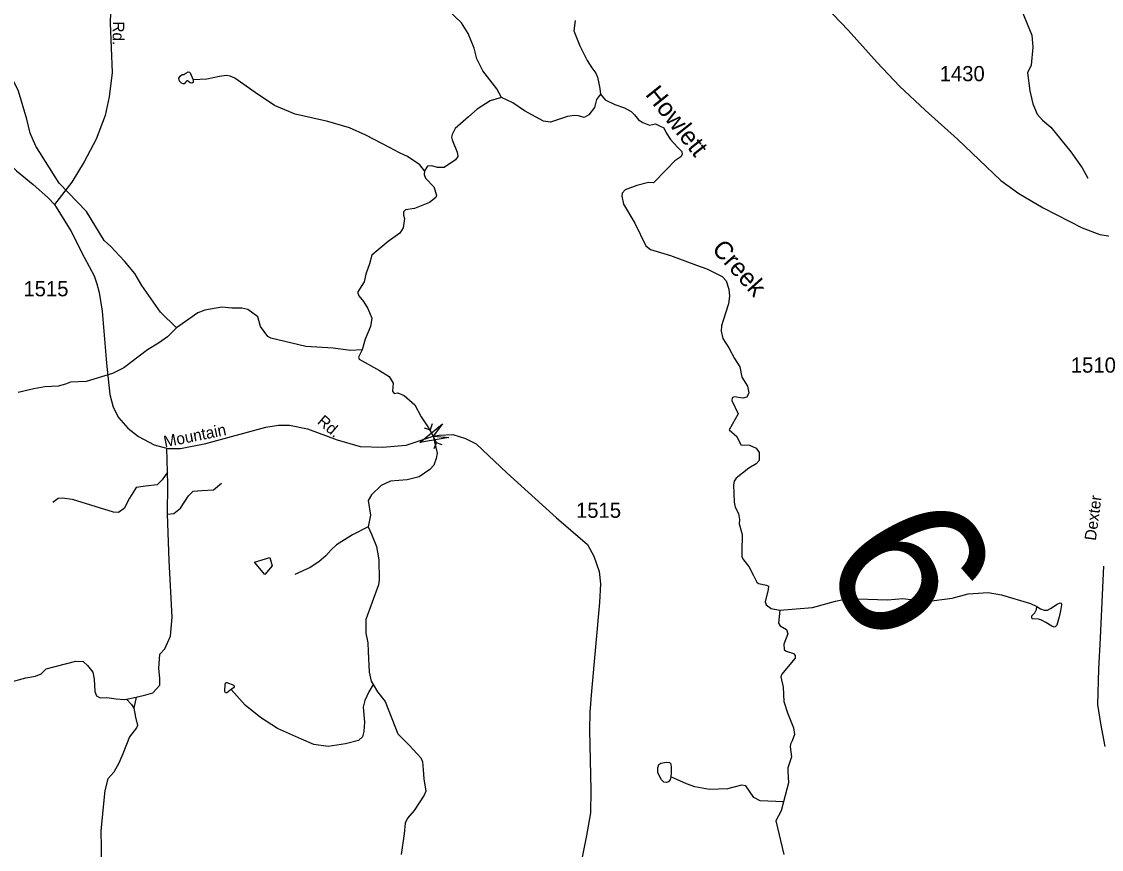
# Model space of a CAD drawing. Extents: x 2056842 to 2160602, y 826753 to 1016856.
# Drawn here: x 2128602 to 2137510, y 970374 to 977205 of the extents above; entities that cross this region are included whole.
import ezdxf

# ---------------------------------------------------------------- set-up
doc = ezdxf.new("R2010")
doc.units = 0
for name, color, linetype in [('Exist Hydrographic Creek Single Shore', 7, 'Continuous'), ('Exist Hydrographic Creek Single Shore Label', 7, 'Continuous'), ('Exist Hydrographic Misc Water Feature', 7, 'Continuous'), ('Exist Hydrographic Pond Under 1500 Sq Ft', 7, 'Continuous'), ('Exist Road Non-System Type 51', 7, 'Continuous'), ('Exist Road Secondary Structure Pipe Attributed CELL', 7, 'Continuous'), ('Exist Road Secondary Structure Pipe CELL', 7, 'Continuous'), ('Exist Road Secondary Structure Standard Bridge Number Label', 7, 'Continuous'), ('Exist Road Secondary Type 51 Attributed', 7, 'Continuous'), ('Exist Road Secondary Type 51 Label', 7, 'Continuous'), ('Exist Road Secondary Type 51 Number Label', 7, 'Continuous')]:
    doc.layers.add(name, color=color, linetype=linetype)

msp = doc.modelspace()

# ---------------------------------------------------------------- linework, layer by layer
at = {"layer": 'Exist Hydrographic Creek Single Shore'}
for points in [[(2132561.8, 976577.4), (2132522.6, 976650), (2132406.2, 976797.4), (2132356.1, 976896.1), (2132336.3, 976985.9), (2132286.7, 977107), (2132230.4, 977194.8), (2132176.2, 977247.8), (2132085.3, 977338.7), (2132019.5, 977401.7), (2131896.5, 977625.4), (2131880.3, 977647.1)], [(2129879.7, 974676.8), (2129747.2, 974806.2), (2129594.2, 975027.6), (2129535.8, 975125.3), (2129449.5, 975228.8), (2129336.9, 975348.4), (2129282.8, 975398.1), (2129137.8, 975637.5), (2128910.8, 975872.5), (2128719.3, 976177.6), (2128672.7, 976283.4), (2128646.3, 976399.3), (2128577.2, 976631), (2128540.9, 976704.8), (2128442.5, 976834.3), (2128370.1, 976918.1), (2128258.7, 977207.5)], [(2133169.5, 977212.9), (2133158.5, 977129.6), (2133206.7, 977003.7), (2133268, 976883.1), (2133305.3, 976821.8), (2133339.2, 976778), (2133352.3, 976745.1), (2133363.3, 976692.5), (2133372.1, 976651.8), (2133378.6, 976606.8)], [(2132561.8, 976577.4), (2132468.5, 976551.3), (2132359.9, 976480.7), (2132288.2, 976419.9), (2132178.6, 976323.2), (2132153.6, 976273.2), (2132147.5, 976251), (2132153, 976229.3), (2132196.4, 976128.3), (2132200.7, 976091.4), (2132180.1, 976064.2), (2132088.9, 976001.2), (2132033.5, 976000.1), (2131985.8, 976015.3), (2131951.4, 976012.1), (2131925.4, 975973)], [(2133378.6, 976606.8), (2133344.7, 976561.9), (2133329.3, 976495.1), (2133280.1, 976434.8), (2133241.8, 976413.1), (2133196.9, 976426.1), (2133161.7, 976428.9), (2133105.5, 976422.5), (2132966, 976373.9), (2132907.8, 976383.7), (2132750.6, 976467.7), (2132654.1, 976535), (2132561.8, 976577.4)], [(2133378.6, 976606.8), (2133415.7, 976559.6), (2133494.9, 976519.4), (2133575.3, 976492.2), (2133631.7, 976461.8), (2133657.8, 976435.8), (2133691.4, 976394.5), (2133727.3, 976370.6), (2133780.5, 976349.9), (2133832.6, 976361.9), (2133863, 976345.6), (2133900.5, 976326.9), (2133919, 976286.7), (2133954.8, 976232.4), (2134012.4, 976168.3), (2134048.2, 976133.6), (2134050.4, 976107.5), (2134039.5, 976089), (2133990.7, 976056.2), (2133921.2, 975983.4), (2133814.8, 975874.8), (2133773.5, 975875.9), (2133676.9, 975852.4), (2133582.4, 975817.7), (2133555.3, 975788.3), (2133553.1, 975763.3), (2133567.2, 975698.2), (2133660.6, 975541.3), (2133750.7, 975353.4), (2133789.8, 975325.1), (2133954.6, 975274.5), (2134168.7, 975195.9), (2134254.5, 975164.4), (2134382.4, 975100.3), (2134413.2, 975064.4), (2134437.1, 974998.2), (2134442.5, 974939.5), (2134434.2, 974876.6), (2134390.4, 974737), (2134376.3, 974695.7), (2134374.1, 974649), (2134387.2, 974589.3), (2134436, 974512.2), (2134482.7, 974425.3), (2134527.2, 974355.7), (2134542.4, 974272.1), (2134589.1, 974196.1), (2134600, 974141.7), (2134585.8, 974107), (2134555.4, 974097.2), (2134479.4, 974108.1), (2134464.2, 974101.5), (2134459.9, 974077.6), (2134514.2, 973968.1), (2134439.3, 973836.5), (2134502.2, 973781.1), (2134535.9, 973713.7), (2134607.6, 973710.9), (2134662.9, 973683.8), (2134686.8, 973647.9), (2134685.7, 973583.8), (2134660.8, 973556.7), (2134602.1, 973518.6), (2134496.8, 973437.6), (2134480.5, 973413.3), (2134474, 973382.9), (2134479.4, 973239.5), (2134489.2, 973197.1), (2134515.3, 973145), (2134522.9, 973096.5), (2134521.4, 973061.7), (2134545.2, 972972.7), (2134544.1, 972831.5), (2134544.1, 972787.1), (2134556.1, 972764.3), (2134600.6, 972707.8), (2134639.7, 972635.1), (2134666.4, 972579.7), (2134681.6, 972568.8), (2134746.7, 972553.6), (2134764.1, 972546), (2134760.9, 972519.9), (2134737, 972417.8), (2134744.6, 972392.8), (2134785.8, 972362.4), (2134857.5, 972347.2)], [(2131925.4, 975973), (2131923.2, 975942.5), (2131934.1, 975912.1), (2132003.1, 975841.5), (2132025.9, 975773.1), (2132020.5, 975753.5), (2131966.2, 975711.2), (2131842.4, 975661.2), (2131768.6, 975650.3), (2131753.4, 975635.1), (2131753.4, 975606.9), (2131761.6, 975578.8), (2131749.1, 975502.6), (2131720.8, 975460.2), (2131625.3, 975390.7), (2131526.5, 975307.1), (2131490.9, 975276.7), (2131472.4, 975205), (2131441, 975120.2), (2131429, 975057.2), (2131374.7, 974975.8), (2131374.7, 974963.8), (2131383.4, 974943.2), (2131421.4, 974894.3), (2131457.2, 974837.8), (2131491.2, 974757.9), (2131481.5, 974687.8), (2131435.5, 974583.4), (2131425.8, 974545.4), (2131411.6, 974497.6)], [(2131411.6, 974497.6), (2131315, 974492.1), (2131171.7, 974509.5), (2130948, 974522.6), (2130658.2, 974592.1), (2130632.1, 974606.2), (2130572.4, 974687.7), (2130552, 974769.1), (2130467.3, 974828.9), (2130418.4, 974839.8), (2130337, 974839.8), (2130253.4, 974847.4), (2130112.8, 974823.7), (2130054.9, 974801.3), (2129879.7, 974676.6)], [(2129879.7, 974676.6), (2129806, 974604.3), (2129730.1, 974552.1), (2129640.4, 974497.5), (2129445, 974348.7), (2129351.2, 974302.4), (2129133.8, 974234.7), (2129005.5, 974230.9), (2128963.4, 974213), (2128902.6, 974195.6), (2128794, 974190.2), (2128701.8, 974173.6), (2128574.2, 974143.1)], [(2131411.6, 974497.6), (2131382.3, 974436.7), (2131386.7, 974420.5), (2131553.7, 974325.9), (2131632.9, 974276), (2131666.6, 974221.7), (2131662.4, 974154.3), (2131674.4, 974134.8), (2131707, 974141.3), (2131758, 974119.6), (2131845.9, 974043.5), (2131899.1, 973942.5), (2131959.9, 973854.1), (2131997.6, 973782.9), (2132029.4, 973643.3), (2132022.9, 973601), (2132002.4, 973545.9), (2131968.5, 973509.9), (2131880.7, 973447.4), (2131783, 973422.4), (2131646.2, 973411.5), (2131568, 973376.8), (2131487.7, 973299.6), (2131460.9, 973253.4), (2131479.4, 973132.8), (2131462, 973035)], [(2131462, 973035), (2131488.1, 972974.2), (2131528.3, 972874.7), (2131539.1, 972825.8), (2131549.9, 972762.3), (2131552.4, 972599.6), (2131546.9, 972558.4), (2131441.6, 972272.7), (2131442.7, 972158.6), (2131457.9, 972079.3), (2131462.2, 972008.3), (2131467.9, 971835.8), (2131486.1, 971761.9), (2131502.2, 971734)], [(2134857.5, 972347.2), (2134844.9, 972241.8), (2134860.1, 972219), (2134913.3, 972187.9), (2134922, 972154.3), (2134889.4, 972066.9), (2134893.7, 972023.5), (2134907.9, 972009.4), (2134968.7, 971989.8), (2134983.9, 971975.7), (2134983.9, 971951.8), (2134939.3, 971899.6), (2134873.1, 971820.3), (2134865.5, 971798.6), (2134885.1, 971712.8), (2134890.5, 971596.1), (2134920.9, 971500.5), (2134970.8, 971377.8), (2134977.3, 971321.3), (2134960, 971270.2), (2134944.8, 971242), (2134941.5, 971221.4), (2134953.5, 971137.1), (2134922, 971046.9), (2134922, 971016.5), (2134929.6, 970924.1), (2134886.3, 970767)], [(2131502.2, 971734), (2131538.7, 971674.2), (2131602.3, 971595.9), (2131706.1, 971329.1), (2131798.6, 971235.3), (2131864.2, 971163.4), (2131894.6, 971131), (2131908.7, 971097.3), (2131915.2, 971030), (2131920.6, 970956.1), (2131935.8, 970855.3), (2131923.9, 970822.5), (2131839.2, 970696.5), (2131784.9, 970632.4), (2131767.5, 970590), (2131758.9, 970503.1), (2131733.9, 970333)], [(2134886.3, 970767), (2134866.7, 970692.9), (2134825.3, 970610.9), (2134890, 970331.2)]]:
    msp.add_lwpolyline(points, dxfattribs=at)
at = {"layer": 'Exist Hydrographic Misc Water Feature'}
for points in [[(2136853.7, 977293.2), (2136936.5, 977093.6), (2136945, 976993.5), (2136929.4, 976845.6), (2136899.6, 976781.4), (2136920.6, 976633.4), (2136942.9, 976525.6), (2136979.2, 976441.8), (2137023.5, 976389.9), (2137091.8, 976334.3), (2137258.7, 976129), (2137351.2, 975997.5), (2137397.5, 975913.7)], [(2130017.4, 976723.6), (2130018.5, 976711.6), (2130016.3, 976701.9), (2130005.4, 976697.5), (2129993.5, 976698.6), (2129979.4, 976709.5), (2129970.7, 976716), (2129966.3, 976716), (2129956.6, 976707.3), (2129943.5, 976692.1), (2129934.9, 976689.9), (2129920.7, 976695.3), (2129905.5, 976712.7), (2129900.1, 976737.7), (2129912.1, 976758.3), (2129926.2, 976767), (2129940.3, 976768.1), (2129957.7, 976777.9), (2129977.2, 976789.8), (2129987, 976787.7), (2129992.4, 976781.2), (2130017.4, 976723.6)], [(2131925.4, 975973), (2131886.3, 976022.9), (2131785.4, 976091.1), (2131719.5, 976121.8), (2131637, 976166.4), (2131441.6, 976268.4), (2131305.9, 976327.1), (2131128.2, 976380.2), (2130857.7, 976440.5), (2130688.3, 976512.2), (2130527.7, 976620.8), (2130361.5, 976737.7), (2130323.5, 976755.1), (2130291, 976759.4), (2130233.4, 976750.7), (2130130.7, 976729.8), (2130017.4, 976723.6)], [(2131462, 973035), (2131331, 972969.4), (2131199.4, 972886.7), (2131151.8, 972842.5), (2131111.8, 972797.6), (2131053.1, 972746.5), (2130981.5, 972700.9), (2130855.5, 972643.3)], [(2134857.5, 972347.2), (2135125.3, 972370), (2135317, 972422.9), (2135416.9, 972443.3), (2135745, 972434.7), (2135870.9, 972443.3), (2136066.9, 972420.1), (2136278.7, 972447.1), (2136409.4, 972483), (2136576.6, 972493.8), (2136684.7, 972474.9), (2136924.9, 972403.7), (2136975.9, 972377.6)], [(2136975.9, 972377.6), (2137006.3, 972358), (2137036.7, 972348.3), (2137066, 972348.3), (2137088.8, 972361.3), (2137145.3, 972397.2), (2137169.2, 972408), (2137177.9, 972404.8), (2137180, 972391.7), (2137171.4, 972341.8), (2137160.5, 972292.9), (2137142, 972223.4), (2137129, 972210.3), (2137119.2, 972209.2), (2137100.8, 972216.8), (2137050.8, 972247.2), (2137016.1, 972265.7), (2136992.2, 972273.3), (2136941.2, 972276.6), (2136934.7, 972283.1), (2136936.8, 972301.6), (2136960.7, 972326.5), (2136974.8, 972353.7), (2136975.9, 972377.6)], [(2130330.9, 971693.7), (2130296.2, 971666.5), (2130284.3, 971667.6), (2130278.8, 971677.4), (2130281, 971741.5), (2130286.4, 971750.2), (2130295.1, 971751.3), (2130351.6, 971729.5), (2130354.8, 971716.5), (2130350.5, 971706.7), (2130330.9, 971693.7)], [(2131502.5, 971734.2), (2131466.6, 971673.9), (2131434, 971603.3), (2131419.9, 971549), (2131429.7, 971425.2), (2131424.2, 971348), (2131414.5, 971302.4), (2131380.8, 971274.2), (2131274.4, 971245.9), (2131132.2, 971223.1), (2131013.8, 971240.5), (2130910.7, 971285), (2130786.9, 971338.5), (2130713.1, 971372.1), (2130572, 971463.4), (2130444.9, 971564.4), (2130330.9, 971693.7)], [(2133956.8, 970971.9), (2133952.4, 970950.2), (2133938.3, 970931.8), (2133923.1, 970925.2), (2133899.2, 970929.6), (2133877.5, 970952.4), (2133851.5, 971010), (2133849.3, 971046.9), (2133859.1, 971074.1), (2133876.4, 971087.1), (2133922, 971094.7), (2133948.1, 971090.3), (2133959, 971079.5), (2133961.1, 971046.9), (2133960, 971002.4), (2133956.8, 970971.9)], [(2134886.2, 970767.1), (2134695.1, 970775.3), (2134642.2, 970804.1), (2134575.4, 970899.2), (2134540.7, 970905.7), (2134424, 970875.2), (2134276, 970868.4), (2134155.5, 970890.5), (2134086, 970914.4), (2133956.8, 970971.9)]]:
    msp.add_lwpolyline(points, dxfattribs=at)
at = {"layer": 'Exist Hydrographic Pond Under 1500 Sq Ft'}
msp.add_lwpolyline([(2130609.3, 972643.6), (2130523.3, 972743.5), (2130650.3, 972783.4), (2130667.9, 972713.5), (2130609.3, 972643.6)], dxfattribs=at)
at = {"layer": 'Exist Road Non-System Type 51'}
for p, q in [((2129804.7, 973488.1), (2129801.3, 973684.1)), ((2129468.1, 971613.8), (2129546.5, 971629.8)), ((2129546.5, 971629.8), (2129528.9, 971540.2))]:
    msp.add_line(p, q, dxfattribs=at)
for points in [[(2129804.7, 973488.1), (2129760.7, 973424.9), (2129720.7, 973381.7), (2129623.2, 973370.5), (2129546.4, 973360.9), (2129492.1, 973271.3), (2129448.9, 973186.5), (2129402.5, 973154.5), (2129359.3, 973157.7), (2129020.9, 973260.1), (2128937.8, 973272.9), (2128902.6, 973269.7), (2128859.4, 973236.1)], [(2129806.3, 973140.9), (2129807.9, 973387.3), (2129804.7, 973488.1)], [(2129806.3, 973140.9), (2129858, 973147.3), (2129912.4, 973190.5), (2129977.9, 973291.3), (2130017.9, 973329.7), (2130088.3, 973334.5), (2130184.2, 973340.9), (2130249.8, 973395.3)], [(2129546.5, 971629.8), (2129628, 971650.6), (2129684, 971665), (2129743.1, 971730.6), (2129743.1, 971786.6), (2129733.5, 971866.6), (2129742.3, 971984), (2129783.9, 972030.4), (2129830.2, 972132.8), (2129844.6, 972291.2), (2129818.2, 972759.3), (2129806.3, 973140.9)], [(2127174.3, 971254.6), (2127289.5, 971264.2), (2127438.2, 971301), (2127670, 971406.6), (2128112.2, 971583.4), (2128321.6, 971674.6), (2128495.9, 971751.4), (2128637.4, 971789), (2128717.4, 971803.4), (2128763.7, 971822.6), (2128805.3, 971864.2), (2129050, 971928.2), (2129109.1, 971925), (2129145.9, 971893), (2129190.7, 971837), (2129201.9, 971779.4), (2129205.1, 971677), (2129221.1, 971640.2), (2129251.4, 971625.8), (2129304.2, 971629), (2129381, 971617.8), (2129450.5, 971610.6), (2129468.1, 971613.8)], [(2129468.1, 971613.8), (2129508.1, 971570.6), (2129528.9, 971540.2)], [(2129528.9, 971540.2), (2129540.6, 971466.1), (2129558.2, 971395.7), (2129548.6, 971376.5), (2129492.7, 971302.9), (2129438.3, 971162), (2129405.1, 971086), (2129361.9, 971010.8), (2129313.9, 970956.3), (2129288.3, 970860.3), (2129273.9, 970725.9), (2129254.8, 970523.9), (2129258, 970392.7), (2129258, 970306.3)]]:
    msp.add_lwpolyline(points, dxfattribs=at)
at = {"layer": 'Exist Road Secondary Structure Pipe Attributed CELL'}
msp.add_lwpolyline([(2132127.1, 973772), (2131886.5, 973732.8), (2132075.3, 973887.1), (2131997.6, 973782.9)], close=True, dxfattribs=at)
at = {"layer": 'Exist Road Secondary Structure Pipe CELL'}
for p, q in [((2131922.8, 973852.6), (2131971.2, 973837.3)), ((2131989.1, 973884.8), (2131971.2, 973837.3)), ((2132024, 973728.5), (2131971.2, 973837.3)), ((2132006.1, 973681), (2132024, 973728.5)), ((2132072.4, 973713.2), (2132024, 973728.5))]:
    msp.add_line(p, q, dxfattribs=at)
at = {"layer": 'Exist Road Secondary Type 51 Attributed'}
for points in [[(2125334, 979816.6), (2125629.6, 979589.3), (2125673.4, 979552.8), (2125850.4, 979378), (2125983.8, 979217.5), (2126147.1, 979006.3), (2126491, 978535.4), (2126749.6, 978235.7), (2127034.9, 977905.7), (2127348, 977626.4), (2127551.7, 977448.1), (2127690.1, 977257.3), (2127898.8, 976930.4), (2128297, 976282.7), (2128367.3, 976187.3), (2128462.6, 976069.3), (2128559.5, 975973.1), (2128697.9, 975859.5), (2128817.6, 975752.3), (2128874.6, 975695)], [(2134313.8, 978032.3), (2134703, 977836.5), (2134768.8, 977779.8), (2134889.1, 977666.2), (2135106.9, 977464.2), (2135421.8, 977133.4), (2135660, 976867.8), (2135845, 976671.7), (2136056, 976474.1), (2136321.4, 976233.4), (2136681.5, 975894), (2136829, 975785.1), (2137028.6, 975667), (2137350.2, 975501.7), (2137497.7, 975447.3), (2137654.2, 975424.5), (2137967.9, 975410.4)], [(2129341.1, 977471.1), (2129332, 977192.8), (2129347.9, 976785.2), (2129325.2, 976583.1), (2129291.2, 976428.7), (2129216.6, 976234.8), (2129119, 976046.4), (2129016.9, 975880.6), (2128874.6, 975695)], [(2128874.6, 975695), (2129008.1, 975479.2), (2129116.8, 975260.8), (2129201.4, 975106.4), (2129223.8, 975040.8), (2129241.3, 974970.4), (2129266.9, 974815.2), (2129302, 974385.6), (2129329.2, 974126.4), (2129357.7, 974023.4), (2129400.8, 973938.6), (2129477.6, 973850.6), (2129565.5, 973780.2), (2129696.7, 973711.4), (2129807, 973682.6), (2129914.1, 973681), (2130121.3, 973724.5), (2130615.4, 973858.9), (2130720.2, 973875.7), (2130811.3, 973875.7), (2130960, 973843.7), (2131204.7, 973754.1), (2131394.9, 973698.1), (2131579.6, 973692.5), (2131774.7, 973710.1), (2131997.6, 973782.9), (2132046.5, 973793.3), (2132158.5, 973798.1), (2132264, 973764.5), (2132351.1, 973722.1), (2132605.4, 973482), (2133014.7, 973109.2), (2133269.8, 972889.2), (2133322.5, 972794.8), (2133367.3, 972668.4), (2133378.5, 972566), (2133370.5, 972412.4), (2133304.2, 971680.3), (2133289.8, 971507.5), (2133285.8, 971357.9), (2133297, 970861.9), (2133296.2, 970677), (2133262.6, 970489.8), (2133119.5, 969772.2)], [(2137526.9, 972710.7), (2137498.9, 972121.1), (2137486.1, 971861.8), (2137478.9, 971571.4), (2137501.3, 971413), (2137538.1, 971222.6)]]:
    msp.add_lwpolyline(points, dxfattribs=at)

# ---------------------------------------------------------------- texts
at = {"layer": 'Exist Hydrographic Creek Single Shore Label'}
for s, rotation, p in [('Howlett', 308.57516, (2133741.8, 976601.2)), ('Creek', 311.74923, (2134289.2, 975322.9))]:
    msp.add_text(s, height=150, rotation=rotation, dxfattribs=at).set_placement(p)
at = {"layer": 'Exist Road Secondary Structure Standard Bridge Number Label'}
msp.add_text('6', height=1230.3, rotation=300, dxfattribs=at).set_placement((2135174.9, 972792.3))
at = {"layer": 'Exist Road Secondary Type 51 Label'}
for s, rotation, p in [('Rd.', 268.91258, (2129355.4, 977207.2)), ('Rd.', 319.52779, (2131034.9, 973894.5)), ('Mountain', 11.38379, (2129783.8, 973690.9)), ('Dexter', 82.60502, (2137463.8, 972918.4))]:
    msp.add_text(s, height=95, rotation=rotation, dxfattribs=at).set_placement(p)
at = {"layer": 'Exist Road Secondary Type 51 Number Label'}
for s, p in [('1430', (2136175.4, 976712.7)), ('1515', (2128616.8, 974938)), ('1510', (2137257.5, 974308.1)), ('1515', (2133175.5, 973110.2))]:
    msp.add_text(s, height=125, dxfattribs=at).set_placement(p)

doc.saveas('drawing.dxf')
